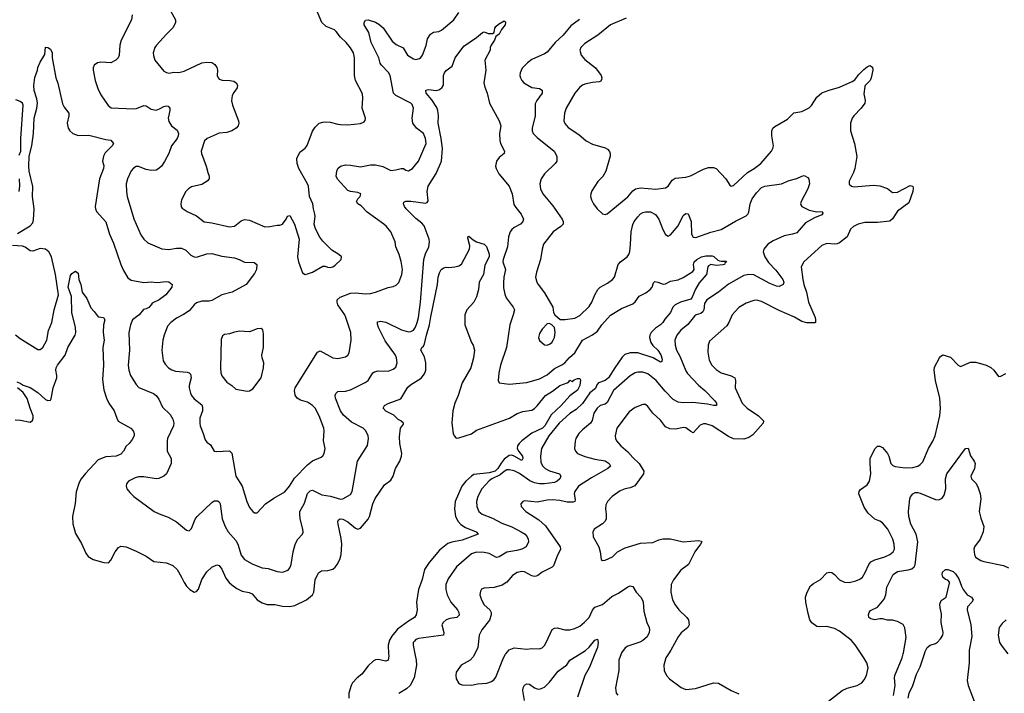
# Model space of a CAD drawing. Header units: inches. Extents: x 2134017 to 2292458, y 756222 to 916513.
# Tile 375 of 387: x 2270566 to 2278377, y 879688 to 885032. Entities that reach past the tile are written whole.
import ezdxf

# ---------------------------------------------------------------- set-up
doc = ezdxf.new("R2010")
doc.units = ezdxf.units.IN
doc.header["$MEASUREMENT"] = 0
doc.layers.add('C2877', color=7, linetype='Continuous')
doc.layers.add('C2878', color=7, linetype='Continuous')

msp = doc.modelspace()

# ---------------------------------------------------------------- linework, layer by layer
at = {"layer": 'C2877', "color": 5}
for points, elevation in [([(2273493.3, 880000), (2273494.2, 879985.8), (2273489, 879951), (2273470, 879942.7), (2273410, 879955.6), (2273390, 879953.5), (2273370, 879943.9), (2273330, 879906.4), (2273280.7, 879839.3), (2273243.1, 879810), (2273207.2, 879770), (2273195.8, 879750), (2273177.1, 879690), (2273178, 879650)], 220), ([(2273702.1, 880000), (2273711.3, 879951.3), (2273714.9, 879910), (2273696.2, 879810), (2273664.4, 879750), (2273636.1, 879723.9), (2273573.9, 879686.1)], 240), ([(2274175.7, 880000), (2274164.2, 879975.8), (2274139.1, 879950), (2274067.3, 879910), (2274030, 879855.3), (2274024.9, 879830), (2274030, 879802), (2274046.8, 879770), (2274060.4, 879760.4), (2274075.5, 879755.5), (2274150, 879752.7), (2274197.7, 879762.3), (2274271.3, 879768.7), (2274310, 879780.5), (2274330, 879797.3), (2274343.3, 879816.7), (2274403.9, 879970), (2274421.1, 879999), (2274422, 880000)], 260), ([(2274571.3, 879630), (2274558.4, 879710), (2274560.4, 879730), (2274570, 879752.7), (2274590, 879763.7), (2274610, 879760.3), (2274650, 879731.7), (2274670, 879723.1), (2274690, 879721.1), (2274730, 879737.6), (2274770, 879775.8), (2274837.6, 879862.4), (2274906, 879914), (2274931.6, 879950), (2275011.5, 880000)], 240), ([(2275128.9, 880000), (2275086, 879894), (2275048.5, 879830), (2274990, 879658)], 240), ([(2275337.8, 880000), (2275320.3, 879950), (2275318.9, 879870), (2275292.7, 879730), (2275299.1, 879690), (2275312.3, 879672.3)], 260), ([(2275712.4, 880000), (2275692.7, 879970), (2275674.9, 879910), (2275679.3, 879870), (2275696.3, 879830), (2275722, 879802), (2275814.7, 879734.7), (2275850, 879718), (2275926, 879726), (2276070, 879770.2), (2276109, 879769), (2276210, 879710.2), (2276270, 879683.8)], 280), ([(2276944.5, 879595.5), (2277090, 879710.3), (2277130, 879727.6), (2277210, 879748.8), (2277246.6, 879770), (2277266.2, 879793.8), (2277284.7, 879830), (2277298, 879890), (2277285.6, 879930), (2277262.4, 879970), (2277242.4, 880000)], 280), ([(2277498.5, 879670), (2277510.5, 879749.5), (2277505.3, 879810), (2277508.9, 879830), (2277567.1, 879970), (2277575, 880000)], 260), ([(2277614.7, 879650), (2277621.4, 879690), (2277651.4, 879750), (2277681.6, 879838.4), (2277710, 879898), (2277743.3, 880000)], 240), ([(2278097.5, 880000), (2278099.1, 879930), (2278083.5, 879790), (2278091.1, 879750), (2278159.6, 879570), (2278163.8, 879543.8), (2278161.6, 879450), (2278170, 879408.2), (2278190, 879375.8), (2278210, 879360.3), (2278230, 879357.7), (2278250, 879361.3), (2278310, 879384.9), (2278330, 879384), (2278337.6, 879370), (2278343.1, 879330), (2278343, 879250), (2278370, 879194.8), (2278390, 879178)], 240)]:
    msp.add_lwpolyline(points, dxfattribs=dict(at, elevation=elevation))
at = {"layer": 'C2878', "color": 5}
for points, elevation in [([(2271459, 885070), (2271454.6, 885030), (2271371, 884869), (2271360.2, 884830), (2271355.5, 884750), (2271347.6, 884730), (2271330, 884709.8), (2271290, 884688.7), (2271210, 884694.5), (2271184, 884690), (2271157.6, 884670), (2271148.8, 884650), (2271148.5, 884630), (2271166, 884550), (2271186.6, 884486.6), (2271210, 884434.8), (2271268.4, 884350), (2271293, 884333), (2271470, 884323.6), (2271493.4, 884326.6), (2271550, 884351.6), (2271570, 884348.8), (2271610, 884321.3), (2271650, 884314.7), (2271676.6, 884323.4), (2271710, 884343.6), (2271730, 884348.7), (2271745.1, 884345.1), (2271757.6, 884330), (2271757.6, 884310), (2271744.9, 884250), (2271750, 884224.7), (2271770.8, 884190), (2271814.6, 884154.6), (2271826.7, 884130), (2271824.2, 884110), (2271814.6, 884090), (2271770.2, 884030), (2271749.2, 883970.8), (2271714.3, 883905.7), (2271692, 883870), (2271670.4, 883850), (2271650, 883839.2), (2271610, 883835.8), (2271570, 883843.1), (2271510, 883866.6), (2271490, 883866.3), (2271470, 883855.1), (2271450, 883831.8), (2271421.7, 883770), (2271411.8, 883730), (2271413.4, 883670), (2271420.3, 883630), (2271471.5, 883451.5), (2271526.2, 883326.2), (2271550.4, 883290), (2271582.6, 883262.6), (2271693.6, 883213.6), (2271750, 883207.9), (2271810, 883219), (2271850, 883220.2), (2271884.1, 883204.1), (2271924.2, 883164.2), (2271950, 883151.6), (2271970, 883148.1), (2272050, 883175.2), (2272090, 883177.8), (2272170, 883155.9), (2272270, 883141.3), (2272308.6, 883128.6), (2272350, 883107.7), (2272425.2, 883105.2), (2272446.8, 883090), (2272446, 883050), (2272430, 883017.2), (2272363, 882930), (2272250.9, 882869.1), (2272171.1, 882848.9), (2272090, 882805.1), (2272070, 882799.6), (2272010, 882797.7), (2271970, 882785.6), (2271950, 882769.5), (2271910, 882722.9), (2271866.9, 882693.1), (2271810, 882665.1), (2271766, 882630), (2271740.2, 882599.8), (2271711.8, 882530), (2271701.1, 882490), (2271693.1, 882410), (2271704.7, 882324.7), (2271719.9, 882299.9), (2271748.2, 882270), (2271773.8, 882253.8), (2271802.9, 882242.9), (2271895.8, 882235.8), (2271911.2, 882231.2), (2271920.5, 882220.5), (2271927.9, 882190), (2271911.3, 882130), (2271910.2, 882110), (2271920.2, 882070), (2271929.1, 882050), (2271950, 882024.6), (2272010, 881976.3), (2272016.9, 881956.9), (2272016.5, 881930), (2271996.4, 881870), (2271995.3, 881830), (2271997, 881810), (2272022, 881750), (2272037.4, 881697.4), (2272050, 881679.1), (2272079.2, 881659.2), (2272110, 881608.5), (2272130, 881604.9), (2272230, 881610.3), (2272250, 881594), (2272280.3, 881410), (2272330.2, 881330.2), (2272368.7, 881210), (2272390, 881162.8), (2272416, 881130), (2272430, 881120.7), (2272450, 881120.7), (2272517.2, 881190), (2272583.7, 881236.3), (2272670, 881286.7), (2272707.1, 881330), (2272745.3, 881394.7), (2272850, 881501.1), (2272890, 881532.4), (2272958.2, 881561.8), (2272970, 881570.7), (2272980.5, 881590), (2272989.6, 881630), (2272976.3, 881690), (2272981, 881770), (2272978, 881790), (2272943, 881890), (2272910, 881949.4), (2272890, 881971.6), (2272850, 881997.6), (2272793.3, 882013.3), (2272768.2, 882028.2), (2272752.8, 882052.8), (2272746.6, 882090), (2272751.3, 882110), (2272930, 882394), (2272950, 882404), (2273050, 882350.4), (2273090, 882344.6), (2273150, 882357.6), (2273169.4, 882370), (2273180.7, 882390), (2273194.7, 882490), (2273192.4, 882550), (2273154.7, 882670), (2273146.2, 882690), (2273091, 882770), (2273085.3, 882790), (2273086, 882810), (2273109.5, 882830), (2273190, 882862.8), (2273230, 882864.4), (2273310, 882855.8), (2273350, 882859.6), (2273390, 882868.9), (2273490, 882906.5), (2273530, 882915.3), (2273553.5, 882926.5), (2273573.5, 882946.5), (2273597.2, 883010), (2273601.8, 883050), (2273593.4, 883113.4), (2273576.9, 883170), (2273549.8, 883230), (2273544.4, 883270), (2273509.7, 883350), (2273477.4, 883390), (2273455.1, 883410), (2273324, 883504), (2273274.3, 883554.3), (2273249.3, 883570), (2273237, 883590), (2273248.2, 883611.8), (2273266.6, 883630), (2273271.4, 883651.4), (2273250, 883661.6), (2273190, 883668.3), (2273170, 883677.4), (2273086.4, 883766.4), (2273076.9, 883790), (2273081, 883830), (2273089.7, 883850.2), (2273111.3, 883868.7), (2273150, 883880.5), (2273190, 883878.3), (2273270, 883863.6), (2273350, 883881.3), (2273390, 883880.4), (2273447.1, 883867.1), (2273510, 883835.5), (2273550, 883840.3), (2273592.4, 883852.4), (2273610, 883850.6), (2273630, 883838), (2273650, 883832.2), (2273681.6, 883850), (2273731.2, 883910), (2273791.3, 884050), (2273786.3, 884090), (2273770, 884128), (2273713.3, 884170), (2273685.1, 884210), (2273681, 884250), (2273690.9, 884330), (2273678.5, 884358.5), (2273669.3, 884370), (2273549.6, 884430), (2273531.2, 884450), (2273506.2, 884590), (2273492.7, 884612.7), (2273436.4, 884670), (2273427.2, 884687.2), (2273416.1, 884730), (2273355.3, 884850), (2273335.6, 884930), (2273300.3, 884990), (2273297.7, 885010), (2273310, 885028.4), (2273330, 885031.5), (2273390, 885011.6), (2273415.8, 884995.8), (2273450, 884966.4), (2273520.4, 884860.5), (2273554.1, 884834.1), (2273608.5, 884808.5), (2273642, 884750), (2273690, 884721.3), (2273710, 884715.2), (2273737.1, 884722.9), (2273748.6, 884731.4), (2273760.5, 884750), (2273792, 884828), (2273800.8, 884879.2), (2273824.1, 884915.9), (2273847.9, 884932.1), (2273890, 884938.5), (2273912.5, 884947.5), (2274010, 885030.3), (2274049.7, 885090)], 260), ([(2271762, 885102), (2271802, 885030), (2271802, 885010), (2271784, 884970), (2271730, 884918), (2271650.5, 884830), (2271639.3, 884810), (2271626.4, 884770), (2271626.9, 884746.9), (2271638, 884710), (2271710, 884623.8), (2271730, 884612.7), (2271750, 884608.4), (2271790, 884614.4), (2271830, 884612.7), (2271870, 884623.1), (2272010, 884689), (2272050, 884695.6), (2272091.6, 884691.6), (2272115.6, 884675.6), (2272130, 884651.3), (2272134.9, 884630), (2272133.4, 884590), (2272140.7, 884570), (2272150, 884560.7), (2272172.5, 884552.5), (2272234, 884550), (2272263.9, 884543.9), (2272284.9, 884530), (2272293.3, 884513.3), (2272291.3, 884490), (2272265.2, 884454.8), (2272252.9, 884430), (2272247.6, 884387.6), (2272254.1, 884354.1), (2272303, 884230), (2272305.5, 884210), (2272299.1, 884190), (2272284, 884170), (2272250, 884149.5), (2272210, 884137.4), (2272150, 884131.3), (2272054, 884090), (2272033, 884070), (2272006.4, 883990), (2272008.4, 883970), (2272047, 883870), (2272058.7, 883818.7), (2272070.4, 883790), (2272070.4, 883770), (2272053.4, 883750), (2272010, 883725.1), (2271930, 883705.1), (2271904.9, 883690), (2271885.5, 883670), (2271850, 883602), (2271844.9, 883570), (2271848.1, 883548.1), (2271856.3, 883536.3), (2271896, 883510), (2271970, 883475.8), (2272030, 883428.7), (2272090, 883420.3), (2272230, 883387.4), (2272270, 883394.4), (2272323.7, 883436.3), (2272350, 883446.7), (2272390, 883442.4), (2272510, 883388.5), (2272549.7, 883390.3), (2272610, 883402), (2272630, 883400.7), (2272650, 883410.8), (2272679.3, 883450), (2272690, 883472), (2272710, 883478), (2272745.5, 883410), (2272783, 883290), (2272770.6, 883150), (2272777.3, 883110), (2272810, 883024.7), (2272830, 883011), (2272850, 883014.8), (2272890, 883027.7), (2272970, 883076), (2272990, 883076), (2273008.1, 883068.1), (2273030, 883066), (2273050, 883070.6), (2273070, 883085.5), (2273115.3, 883130), (2273118, 883150), (2273098, 883170), (2273043.1, 883203.1), (2272970, 883275.1), (2272947.2, 883307.2), (2272913.7, 883373.7), (2272903.6, 883410), (2272909.6, 883470), (2272907.3, 883490), (2272896.2, 883530), (2272891.6, 883570), (2272865.6, 883630), (2272856.3, 883710), (2272849.6, 883730), (2272780.5, 883850), (2272766.6, 883890), (2272764.7, 883930), (2272790, 883980.7), (2272830, 884013.4), (2272846.7, 884033.3), (2272890, 884147.3), (2272910, 884178), (2272942.7, 884210), (2272970, 884219.5), (2272990, 884221.1), (2273030, 884218.9), (2273090, 884202.3), (2273110, 884200.9), (2273170, 884198.7), (2273270, 884208.2), (2273298, 884222), (2273306.8, 884233.2), (2273309.5, 884250), (2273282, 884330), (2273289.7, 884410), (2273284.6, 884444.6), (2273230, 884549.2), (2273221.6, 884590), (2273222.2, 884730), (2273214.7, 884770), (2273190, 884807.8), (2273155.1, 884850), (2273110, 884893.6), (2273078, 884938), (2273062.9, 884950), (2272998.4, 884978.4), (2272963.7, 885010), (2272921.4, 885110)], 280), ([(2270550, 883335.5), (2270650, 883397.3), (2270670, 883421.3), (2270676.4, 883443.6), (2270681.9, 883530), (2270668.6, 883628.6), (2270670, 883709.2), (2270642.1, 883830), (2270638.1, 883870), (2270641, 883950), (2270661.9, 884030), (2270674.9, 884130), (2270682.2, 884250), (2270702.8, 884330), (2270707.1, 884370), (2270702.7, 884402.7), (2270681.4, 884470), (2270677.7, 884510), (2270685.9, 884574.1), (2270707.6, 884630), (2270710, 884651.3), (2270730, 884696), (2270764.7, 884755.3), (2270770, 884814), (2270790, 884811.3), (2270810, 884798), (2270822.8, 884770), (2270823, 884730), (2270854.4, 884570), (2270868.6, 884528.6), (2270905.5, 884365.5), (2270918.3, 884338.3), (2270956.3, 884290), (2270956.3, 884270), (2270943, 884210), (2270950, 884171.3), (2270963, 884150), (2270988.8, 884128.8), (2271030, 884112.4), (2271116.2, 884116.2), (2271250, 884082), (2271290, 884076), (2271310.8, 884050), (2271298.8, 884030), (2271244.9, 883975.1), (2271230.5, 883950), (2271224, 883910), (2271233.4, 883873.4), (2271230.5, 883850.5), (2271200.2, 883770), (2271164.2, 883550), (2271166.9, 883530), (2271176, 883510), (2271249.3, 883429.3), (2271278.5, 883330), (2271310, 883259.1), (2271367.6, 883090), (2271390, 883042), (2271425.1, 882985.1), (2271450, 882965.5), (2271550, 882947.3), (2271610, 882951.5), (2271653.2, 882946.8), (2271730, 882955.5), (2271750, 882952.7), (2271774.8, 882930), (2271774, 882910), (2271726, 882850), (2271672.7, 882810), (2271616.3, 882783.7), (2271610.5, 882770), (2271590, 882748), (2271570, 882737), (2271547.9, 882732.1), (2271514.9, 882690), (2271461.1, 882650), (2271444.7, 882610), (2271431.3, 882550), (2271438.2, 882410), (2271427.1, 882290), (2271432.4, 882250), (2271445.8, 882210), (2271490, 882137.6), (2271512.5, 882112.5), (2271626.6, 882066.6), (2271650, 882050.4), (2271670, 882020.7), (2271698.2, 881958.2), (2271758.9, 881898.9), (2271781.4, 881861.4), (2271789.1, 881830), (2271786.9, 881810), (2271739.6, 881710), (2271736, 881690), (2271736.9, 881610), (2271767.4, 881550), (2271767.4, 881510), (2271730.3, 881430), (2271710.1, 881409.8), (2271670, 881392.5), (2271650, 881389.8), (2271550, 881404.2), (2271510, 881404), (2271482, 881398), (2271430.8, 881370), (2271413, 881350), (2271410.5, 881330), (2271417.1, 881310), (2271439.5, 881279.5), (2271470.6, 881250), (2271634, 881130), (2271671.7, 881111.7), (2271745.5, 881085.5), (2271810, 881047), (2271890, 880982.4), (2271910, 880976.3), (2271930, 880994.8), (2271959.3, 881070), (2271973.5, 881090), (2272090, 881200.4), (2272110, 881214.4), (2272135.8, 881215.8), (2272150, 881207.3), (2272157.4, 881190), (2272171.5, 881071.5), (2272195.2, 881010), (2272221.1, 880970), (2272281.1, 880901.1), (2272296, 880870), (2272324.5, 880784.4), (2272350, 880750.4), (2272410, 880714.6), (2272455.5, 880695.5), (2272490, 880683.6), (2272537.1, 880677.1), (2272610, 880653.4), (2272650, 880648.9), (2272695, 880664.9), (2272710, 880682), (2272719.7, 880710), (2272734.6, 880810), (2272751.6, 880868.4), (2272770.8, 880909.2), (2272809.5, 880950), (2272814, 880966), (2272812.8, 880990), (2272791.8, 881071.8), (2272787.6, 881112.4), (2272789.7, 881130), (2272825, 881195), (2272850, 881272), (2272870, 881294.6), (2272890, 881299), (2272962.8, 881262.8), (2273031.5, 881251.5), (2273110, 881228.4), (2273130, 881231.5), (2273190, 881266), (2273203.6, 881290), (2273246.3, 881530), (2273325.6, 881654.4), (2273332.6, 881710), (2273329.7, 881730), (2273312.8, 881770), (2273290.7, 881790.7), (2273197.9, 881837.9), (2273133.9, 881893.9), (2273112.5, 881930), (2273070.9, 882030), (2273068.7, 882050), (2273073.7, 882066.3), (2273090, 882081.3), (2273150, 882085.2), (2273190, 882094.8), (2273307.4, 882152.6), (2273331.2, 882170), (2273368.2, 882230), (2273381.8, 882238.2), (2273410, 882245.8), (2273490, 882244), (2273530, 882259.5), (2273550, 882276.3), (2273561.7, 882310), (2273556.4, 882350), (2273548.7, 882370), (2273464.8, 882484.8), (2273412.8, 882590), (2273404.4, 882615.6), (2273405.9, 882634.1), (2273430, 882639.6), (2273470, 882631.6), (2273595.5, 882570), (2273650, 882556.5), (2273670, 882557.6), (2273691.1, 882568.9), (2273707.1, 882592.9), (2273720.6, 882630), (2273730.5, 882670), (2273745, 882790), (2273771.2, 883130), (2273785.3, 883174.7), (2273811.4, 883228.6), (2273816.8, 883270), (2273814.2, 883290), (2273775.5, 883395.5), (2273757.5, 883417.5), (2273710, 883454.8), (2273633, 883530), (2273618.9, 883550), (2273611.8, 883570), (2273614.8, 883585.2), (2273630, 883592.7), (2273670, 883591.3), (2273785.1, 883574.9), (2273798.6, 883581.4), (2273805.6, 883594.4), (2273799.1, 883670), (2273806.4, 883710), (2273869.4, 883810.6), (2273911.6, 883910), (2273919.2, 884010), (2273910.4, 884090), (2273886, 884210), (2273888, 884270), (2273884.1, 884310), (2273874.4, 884334.4), (2273836.1, 884396.1), (2273789.8, 884450), (2273787.8, 884472.2), (2273810, 884477.4), (2273870, 884470.2), (2273890, 884474.9), (2273914.5, 884490), (2273928.2, 884511.8), (2273929.6, 884590), (2273936.2, 884610), (2273950, 884627.7), (2273996.4, 884663.6), (2274021.7, 884730), (2274090, 884822.4), (2274189.4, 884890), (2274238, 884930), (2274250, 884934.8), (2274282, 884922), (2274317.6, 884922.4), (2274329, 884930), (2274335.9, 884964.1), (2274343, 884977), (2274364.2, 884995.8), (2274410, 885022.8), (2274418, 885018), (2274420.7, 885010), (2274416.4, 884990), (2274387.2, 884952.8), (2274370, 884916), (2274342.8, 884897.2), (2274332.4, 884870), (2274306, 884830), (2274298.4, 884810), (2274298, 884790), (2274255.5, 884710), (2274264.9, 884630), (2274248.4, 884530), (2274255.6, 884495.6), (2274274.4, 884450), (2274293, 884370), (2274370.6, 884230), (2274384, 884190), (2274373.4, 884130), (2274374.3, 884074.3), (2274380.3, 884050), (2274413.4, 883990), (2274410.6, 883970), (2274370, 883938.9), (2274349.5, 883910.5), (2274341.3, 883870), (2274345.5, 883850), (2274367.8, 883810), (2274450.2, 883710), (2274473.4, 883650), (2274486, 883566), (2274500.9, 883540.9), (2274544.2, 883490), (2274563.1, 883450), (2274558.4, 883430), (2274539.3, 883410), (2274490, 883384), (2274470, 883367.8), (2274456.9, 883350), (2274444.5, 883310), (2274437.3, 883230), (2274401.7, 883130), (2274399.7, 883110), (2274419.7, 883050), (2274407.8, 882990), (2274405, 882945), (2274404.8, 882904.8), (2274413.6, 882853.6), (2274426.3, 882826.3), (2274482, 882750), (2274490.3, 882730), (2274481.7, 882690), (2274454.9, 882610), (2274427.9, 882430), (2274379.6, 882290), (2274366.7, 882226.7), (2274362, 882170), (2274370, 882151.3), (2274450, 882139.5), (2274590, 882153.8), (2274690, 882181.8), (2274750, 882213.4), (2274810, 882265.8), (2274867.5, 882292.5), (2274891.1, 882308.9), (2274928.5, 882351.5), (2274970.8, 882390), (2275031.2, 882488.8), (2275110, 882531.9), (2275150, 882559.7), (2275184.1, 882610), (2275252, 882688), (2275339, 882741), (2275430, 882776.5), (2275450, 882793.1), (2275481.7, 882838.3), (2275534.1, 882865.9), (2275567.5, 882890), (2275584.7, 882910), (2275595.3, 882944.7), (2275605.2, 882954.8), (2275629.7, 882950.3), (2275670, 882932.9), (2275690, 882936.5), (2275730, 882957), (2275790, 882968.8), (2275830, 882986.2), (2275906.3, 883033.7), (2275916.4, 883050), (2275912, 883090), (2275916.4, 883110), (2275938.9, 883130), (2275976, 883150), (2276010, 883157.8), (2276058.7, 883158.7), (2276073.8, 883153.8), (2276105.1, 883125.1), (2276118.6, 883118.6), (2276130, 883114.9), (2276170, 883116.3), (2276174.4, 883110), (2276160.6, 883099.4), (2276156.4, 883090), (2276146.4, 883086.4), (2276090, 883081), (2276050, 883089.8), (2276030, 883078), (2276025.2, 883070), (2276015.6, 883010), (2275956, 882944), (2275926.6, 882893.4), (2275900.4, 882830), (2275890, 882815), (2275807.2, 882790), (2275767.1, 882770), (2275748, 882750), (2275730, 882709.6), (2275684.5, 882655.5), (2275668.7, 882630), (2275649.7, 882610.3), (2275610, 882583.9), (2275576, 882550), (2275566, 882530), (2275563.5, 882510), (2275572.6, 882470), (2275588.3, 882448.3), (2275628.5, 882410), (2275653.5, 882373.5), (2275662.5, 882337.5), (2275659.5, 882320.5), (2275650, 882315.1), (2275592, 882350), (2275470, 882388.2), (2275410, 882389.9), (2275365.6, 882374.4), (2275345.2, 882354.8), (2275286.1, 882270), (2275237.5, 882190), (2275210, 882169.6), (2275157.5, 882150), (2275145.7, 882134.3), (2275135.1, 882104.9), (2275088.4, 882071.6), (2275030, 881987.3), (2274981.4, 881938.6), (2274930, 881908.2), (2274846.8, 881830), (2274762.9, 881730), (2274705.4, 881630), (2274696.8, 881570), (2274700.5, 881520.5), (2274712.4, 881492.4), (2274734.6, 881470), (2274770, 881453.2), (2274849.2, 881429.2), (2274860.2, 881410), (2274850, 881388.1), (2274830, 881369.8), (2274810, 881360.9), (2274730, 881349.4), (2274689.6, 881350.4), (2274650, 881358.7), (2274614.4, 881374.4), (2274530, 881431.6), (2274490, 881451.9), (2274450, 881461.6), (2274430, 881459.5), (2274410, 881448.5), (2274378.8, 881421.2), (2274312.4, 881390), (2274290, 881373), (2274232.4, 881310), (2274200.2, 881250), (2274189.2, 881210), (2274192.6, 881170), (2274208.9, 881130), (2274234.9, 881110), (2274317.3, 881077.3), (2274390, 881037.6), (2274470, 881008.1), (2274545.7, 880970), (2274575.6, 880950), (2274592.8, 880930), (2274601.1, 880910), (2274603.1, 880890), (2274583, 880850), (2274549.3, 880830.7), (2274510, 880819.4), (2274430, 880806.5), (2274370, 880770.9), (2274350, 880766.2), (2274290, 880795.9), (2274250, 880804.6), (2274190, 880807.9), (2274150, 880794.8), (2274032, 880690), (2273964.6, 880595.4), (2273947.4, 880550), (2273946, 880530), (2273946, 880510), (2273956.1, 880470), (2273985.4, 880410), (2274038.2, 880350), (2274050.2, 880330), (2274053, 880307), (2274033.4, 880290), (2273979.8, 880280.2), (2273950.5, 880270), (2273924.6, 880250), (2273916.1, 880230), (2273930.2, 880170), (2273927.3, 880150), (2273730, 880123.5), (2273710, 880114.7), (2273697.5, 880102.5), (2273688.9, 880090), (2273688.9, 880070), (2273702.1, 880000)], 240), ([(2275007.4, 885032.6), (2274938.3, 884981.7), (2274877.7, 884910), (2274815, 884850), (2274750, 884774), (2274730, 884759.8), (2274630, 884716.8), (2274593.7, 884690), (2274551.7, 884648.3), (2274535.8, 884610), (2274534.4, 884590), (2274539.5, 884570), (2274548.4, 884550), (2274565.5, 884530), (2274630, 884494.3), (2274690, 884486), (2274711.8, 884471.8), (2274710.3, 884450), (2274668.6, 884391.4), (2274656.2, 884363.8), (2274655.7, 884270), (2274631.6, 884170), (2274631.7, 884150), (2274640.3, 884130), (2274670, 884097.4), (2274807, 883990), (2274827, 883950), (2274826.4, 883910), (2274814, 883890), (2274728.5, 883810), (2274702.4, 883770), (2274692.7, 883730), (2274698, 883690), (2274716.4, 883650), (2274795.6, 883555.6), (2274870.3, 883450), (2274878.3, 883430), (2274878, 883410), (2274858.4, 883390), (2274797.1, 883350), (2274722, 883250), (2274710.4, 883210.4), (2274697, 883130), (2274665.3, 883030), (2274658.7, 882990), (2274668.7, 882950), (2274679.5, 882930), (2274730, 882863.8), (2274796.3, 882750), (2274801, 882710), (2274810.7, 882690.7), (2274854.4, 882654.4), (2274893.5, 882653.5), (2274970, 882662.6), (2275010, 882684), (2275083.7, 882756.3), (2275105.1, 882790), (2275129.8, 882850.2), (2275152.6, 882890), (2275170.7, 882909.3), (2275230, 882940.9), (2275268.9, 882971.1), (2275283.5, 882990), (2275314.5, 883090), (2275332.3, 883110), (2275384.5, 883150), (2275399.7, 883170), (2275407.2, 883192.8), (2275412.9, 883247.1), (2275416.8, 883350), (2275430, 883407.7), (2275440.9, 883430), (2275470, 883468.8), (2275490, 883490.3), (2275510, 883501.7), (2275530, 883507.4), (2275570, 883507.2), (2275610, 883486.7), (2275636.9, 883450), (2275667.7, 883367.7), (2275688.5, 883328.5), (2275710, 883314.8), (2275730, 883325.5), (2275790, 883396.4), (2275830, 883477.3), (2275850, 883493.4), (2275870, 883490.7), (2275893.6, 883430), (2275895.6, 883330), (2275910, 883305.3), (2275930, 883303.1), (2276050, 883347.1), (2276132.2, 883367.8), (2276245.5, 883434.5), (2276330, 883476.9), (2276343.1, 883490), (2276350, 883504.9), (2276360.7, 883570), (2276377.4, 883610), (2276410, 883657), (2276450, 883699.3), (2276478, 883710), (2276610, 883730.4), (2276670, 883755.5), (2276730, 883770.6), (2276770, 883790.7), (2276790, 883794.8), (2276818.6, 883778.6), (2276826, 883766), (2276831, 883730), (2276818.9, 883690), (2276765.5, 883590), (2276759.5, 883570), (2276762, 883562), (2276770.4, 883550), (2276830, 883520.2), (2276890, 883508), (2276931.3, 883510), (2276936.7, 883496.7), (2276930, 883484.7), (2276870, 883459.7), (2276799.4, 883420.6), (2276730, 883340.9), (2276698, 883330), (2276630, 883316.8), (2276542.7, 883277.3), (2276501.7, 883250), (2276470.3, 883210), (2276465, 883190), (2276476.5, 883150), (2276505.6, 883105.6), (2276563.9, 883043.9), (2276621.3, 882970), (2276628.8, 882950), (2276621.6, 882930), (2276590, 882916.3), (2276570, 882917.4), (2276517.6, 882937.6), (2276390, 883006.5), (2276350, 883010.7), (2276310, 883001.2), (2276190, 882933.6), (2276109.5, 882870.5), (2276016.9, 882810), (2275999.2, 882780.8), (2275992.9, 882730), (2275986.2, 882713.8), (2275970, 882701.4), (2275933.4, 882690), (2275919.7, 882680.3), (2275866.7, 882613.3), (2275810, 882569.7), (2275779.6, 882530), (2275763.6, 882490), (2275766.2, 882450), (2275777.6, 882410), (2275803.6, 882363.6), (2275850, 882244.9), (2275863.8, 882223.8), (2275950, 882131.2), (2276001.1, 882090), (2276078, 882010), (2276093.4, 881990), (2276094.8, 881970), (2276070.2, 881969.8), (2276022.5, 881982.5), (2275906, 881994), (2275830, 881990.9), (2275790, 881997.6), (2275750, 882019.8), (2275685.8, 882085.8), (2275616.5, 882170), (2275550, 882222.2), (2275510, 882235), (2275470, 882235.8), (2275450, 882230.8), (2275410, 882207.4), (2275275.8, 882090), (2275225.8, 881994.2), (2275210, 881982), (2275170, 881969.8), (2275146.2, 881950), (2275122, 881910), (2275107.2, 881852.8), (2275094.9, 881830), (2275030, 881778.3), (2275002, 881750), (2274978.4, 881710), (2274971.8, 881688.2), (2274968.5, 881630), (2274974.9, 881610), (2274990.4, 881590), (2275050, 881565.4), (2275130, 881545.7), (2275210, 881532.7), (2275242.6, 881510), (2275252.4, 881490), (2275232.4, 881470), (2275102.6, 881397.4), (2274999.6, 881330), (2274969.2, 881290), (2274966, 881270), (2274973.4, 881226.6), (2274970.1, 881209.9), (2274956.2, 881203.8), (2274910, 881203.7), (2274850, 881217.8), (2274790, 881221.8), (2274750, 881218.8), (2274670, 881203.5), (2274570, 881214.5), (2274558, 881210), (2274541, 881190), (2274544, 881170), (2274582, 881130), (2274683.9, 881063.9), (2274736.9, 881016.9), (2274854.9, 880850), (2274856.5, 880830), (2274827.2, 880770), (2274801, 880699), (2274790, 880687.6), (2274710.4, 880650), (2274677.4, 880622.6), (2274663.6, 880616.4), (2274650, 880614.5), (2274630, 880619.2), (2274570, 880651), (2274550, 880653.5), (2274513.6, 880646.4), (2274476.9, 880623.1), (2274430, 880569.7), (2274394.7, 880545.3), (2274330, 880526), (2274250, 880522), (2274230, 880513.2), (2274221.3, 880498.7), (2274216.4, 880470), (2274228.8, 880430), (2274252.2, 880390), (2274296.9, 880350), (2274306, 880330), (2274307.3, 880310), (2274292, 880268), (2274232.8, 880190), (2274210.3, 880150), (2274199.5, 880050), (2274175.7, 880000)], 260), ([(2275376.9, 885043.1), (2275254, 884990), (2275153, 884910), (2275050, 884843.6), (2275016.4, 884810), (2275010.4, 884790), (2275019.5, 884750), (2275050, 884715.6), (2275134.3, 884650), (2275178.7, 884590), (2275184.9, 884570), (2275182.8, 884557.2), (2275175.3, 884544.8), (2275162.3, 884537.7), (2275110, 884532.8), (2275050, 884519.7), (2275030, 884511.3), (2275010, 884495.6), (2274970, 884449.4), (2274901.7, 884330), (2274889.1, 884290), (2274884, 884230), (2274890, 884207.7), (2274915.9, 884175.9), (2275001.5, 884121.5), (2275059.5, 884070), (2275110, 884043.6), (2275210, 884016.1), (2275230, 884003.7), (2275244.8, 883984.8), (2275250.3, 883970), (2275250.2, 883949.8), (2275216.4, 883830), (2275191.5, 883788.5), (2275152.3, 883747.7), (2275104.7, 883675.3), (2275096.3, 883650), (2275095.5, 883630), (2275102.3, 883602.3), (2275118, 883570), (2275147.7, 883530), (2275190, 883490.7), (2275210, 883487.3), (2275227.2, 883492.8), (2275390, 883627), (2275430, 883675.3), (2275450.8, 883689.2), (2275490, 883696.9), (2275613.2, 883686.8), (2275690, 883698.7), (2275710, 883712.2), (2275742.6, 883757.4), (2275765.7, 883774.3), (2275850, 883782.9), (2275888.2, 883791.8), (2275990, 883844.9), (2276030, 883858.2), (2276070, 883858.5), (2276090.4, 883850), (2276168.2, 883770), (2276199.9, 883719.9), (2276210, 883710.7), (2276230, 883715.5), (2276340.8, 883819.2), (2276393.7, 883850), (2276444.4, 883890), (2276529.7, 883990), (2276542, 884010), (2276545.7, 884030), (2276533.3, 884110), (2276532.6, 884150), (2276541.3, 884170), (2276555.4, 884184.6), (2276657.2, 884242.8), (2276706.2, 884293.8), (2276770, 884304.2), (2276828.5, 884331.5), (2276847.9, 884352.1), (2276890, 884417), (2276930, 884451.6), (2276986.5, 884473.5), (2277070, 884497.4), (2277170, 884540.8), (2277190, 884555.2), (2277223, 884597), (2277263.1, 884636.9), (2277290, 884659), (2277310, 884668.9), (2277330, 884655.5), (2277332.9, 884630), (2277320.9, 884570), (2277312, 884548), (2277273.1, 884510), (2277270, 884501.2), (2277263.2, 884443.2), (2277273, 884390), (2277270.4, 884370), (2277240.3, 884330), (2277182.6, 884270), (2277168.9, 884250), (2277156, 884210), (2277156.9, 884150), (2277189.3, 884049.3), (2277207.2, 883947.2), (2277191.2, 883850), (2277181, 883819), (2277146, 883750), (2277146.6, 883726.6), (2277164.7, 883710), (2277187, 883707), (2277337.7, 883717.7), (2277390, 883712.9), (2277450, 883692.7), (2277490, 883660.5), (2277530, 883664.4), (2277630, 883715.5), (2277650, 883711), (2277654.2, 883694.2), (2277650.3, 883670), (2277620.5, 883579.5), (2277530, 883513), (2277490, 883452.6), (2277470, 883434.5), (2277370, 883421.6), (2277270, 883423.4), (2277218.4, 883410), (2277181.3, 883390), (2277156.5, 883370), (2277130.2, 883309.8), (2277070, 883261.3), (2277050, 883252.6), (2277030, 883251), (2276970, 883255.1), (2276930, 883240.4), (2276787, 883110), (2276766, 883070), (2276778.4, 882970), (2276786.7, 882930), (2276808.5, 882870), (2276824.1, 882790), (2276875.6, 882670), (2276880.4, 882650), (2276878.8, 882630), (2276874.2, 882625.8), (2276810, 882627.6), (2276770, 882636.4), (2276712.1, 882672.1), (2276590, 882723.9), (2276450, 882796.8), (2276410, 882807.6), (2276390, 882805.3), (2276330, 882782.7), (2276270, 882749.7), (2276217.4, 882690), (2276191.2, 882628.8), (2276175.8, 882604.2), (2276039.2, 882480.8), (2276026.7, 882450), (2276025.8, 882394.1), (2276037, 882330), (2276057, 882290), (2276090, 882255.3), (2276130, 882230.3), (2276210, 882207.3), (2276240.3, 882190), (2276244.7, 882170), (2276242.4, 882110), (2276296.9, 881990), (2276337.3, 881950), (2276427.2, 881890), (2276466.7, 881850), (2276464.9, 881830), (2276382.6, 881737.4), (2276350, 881717.3), (2276310, 881705), (2276230, 881706.2), (2276190, 881724.2), (2276058.7, 881810), (2276010, 881826.2), (2275990, 881826), (2275963.9, 881816.1), (2275910, 881754.7), (2275890, 881764), (2275850, 881794.2), (2275830, 881795.6), (2275770, 881782), (2275724.7, 881784.7), (2275690, 881803), (2275650, 881855.4), (2275589, 881909), (2275550, 881962.4), (2275530, 881978), (2275510, 881979.7), (2275450, 881955.8), (2275400.3, 881919.7), (2275304.4, 881790), (2275290.3, 881730), (2275291.7, 881710), (2275301.7, 881690), (2275334, 881650), (2275390, 881602.9), (2275430, 881558), (2275481.6, 881510), (2275517.8, 881450), (2275514.3, 881430), (2275502.4, 881410), (2275445.7, 881334.3), (2275410, 881316.8), (2275370, 881309.8), (2275330, 881294.7), (2275266, 881250), (2275228.2, 881210), (2275217.3, 881182.7), (2275212.2, 881150), (2275218.7, 881110), (2275218.4, 881070), (2275208.8, 881051.2), (2275188.9, 881031.1), (2275124, 880990), (2275113, 880967), (2275116.4, 880930), (2275159.5, 880850), (2275170.6, 880810), (2275178, 880750), (2275190, 880741), (2275210, 880744), (2275269, 880770), (2275309.8, 880810.2), (2275370, 880841.6), (2275490, 880877.6), (2275590, 880883.1), (2275636, 880904), (2275667.4, 880912.6), (2275730, 880912.2), (2275830, 880890.2), (2275950, 880899.5), (2275974, 880894), (2275976.3, 880890), (2275968, 880870), (2275923.1, 880810), (2275870.6, 880710), (2275810, 880664.5), (2275752.4, 880587.6), (2275733.7, 880550), (2275730.3, 880490), (2275746, 880430), (2275766.5, 880390), (2275795.6, 880350), (2275858, 880290), (2275870.8, 880270), (2275876, 880230), (2275867.3, 880210), (2275813.4, 880166.6), (2275790, 880137), (2275731.3, 880028.7), (2275712.4, 880000)], 280), ([(2270563.5, 883956.5), (2270575.7, 883990), (2270576.7, 884090), (2270593.8, 884353.8), (2270589.8, 884369.8), (2270570, 884383.5), (2270534.7, 884394.7)], 260), ([(2270562.2, 883670), (2270567.5, 883712.5), (2270564.4, 883770)], 260), ([(2270542.5, 882157.5), (2270570, 882148.4), (2270593, 882133), (2270650, 882112.6), (2270710, 882073.2), (2270770, 882018), (2270790, 882010.2), (2270810, 882013.8), (2270816.7, 882023.3), (2270832, 882110), (2270862.2, 882190), (2270862.1, 882210), (2270852.5, 882250), (2270856.4, 882270), (2270865.8, 882290), (2270926.2, 882370), (2270949.5, 882430.5), (2271006, 882530), (2271012.1, 882550), (2271009, 882589), (2270979.4, 882710), (2270976.9, 882836.9), (2270949.9, 882910.1), (2270970, 883002), (2270981.2, 883018.8), (2271010, 883038), (2271030, 883022), (2271035.5, 882970), (2271052.2, 882930), (2271063, 882870), (2271099.9, 882819.9), (2271130, 882746.8), (2271158, 882718), (2271190, 882674), (2271230, 882670.4), (2271242.4, 882650), (2271231.7, 882610), (2271227.9, 882550), (2271236.9, 882490), (2271225.3, 882430), (2271231.7, 882291.7), (2271222.5, 882177.5), (2271234.5, 882094.5), (2271255.6, 882030), (2271274.6, 881990), (2271316, 881930), (2271335.8, 881870), (2271347.8, 881847.7), (2271448.2, 881790), (2271466.4, 881770), (2271474.4, 881750), (2271473.7, 881730), (2271459.4, 881700.6), (2271435.5, 881670), (2271410, 881649.3), (2271390, 881609.2), (2271370, 881583.7), (2271332, 881570), (2271250, 881562.7), (2271190, 881541.1), (2271088, 881432), (2271053.4, 881390), (2271038.6, 881361.4), (2271014, 881286), (2271007.1, 881192.9), (2270986.7, 881090), (2270986.8, 881033.2), (2271010, 880956.3), (2271057.5, 880877.5), (2271090, 880799.5), (2271110, 880774), (2271149, 880749), (2271235.1, 880724.9), (2271270, 880724), (2271290, 880742.8), (2271323.6, 880810), (2271350, 880844.4), (2271370, 880854), (2271410, 880848.8), (2271490, 880816), (2271570, 880776.4), (2271630, 880733), (2271730, 880722), (2271781.2, 880701.2), (2271814.4, 880670), (2271850.4, 880610), (2271870, 880566.8), (2271890, 880538.8), (2271916, 880510), (2271950, 880490.8), (2271970, 880496), (2271985.1, 880514.9), (2272011.3, 880590), (2272050, 880652.7), (2272090, 880688.2), (2272130, 880707.7), (2272150, 880702), (2272170, 880673.4), (2272202.1, 880602.1), (2272228, 880568), (2272249, 880549), (2272290, 880518.9), (2272330, 880496.9), (2272387.5, 880487.5), (2272410, 880476.9), (2272450.2, 880430.2), (2272490, 880405.7), (2272530, 880393.1), (2272590, 880392.3), (2272650, 880379.1), (2272710, 880377.2), (2272750, 880385), (2272842.6, 880430), (2272889.8, 880470), (2272899.3, 880490), (2272911.6, 880588.4), (2272937.1, 880642.9), (2272959.6, 880660.4), (2273010, 880660.9), (2273050, 880672.9), (2273070, 880688.9), (2273085.8, 880710), (2273106.2, 880750), (2273116.7, 880790), (2273121.7, 880870), (2273117.2, 880917.2), (2273093.3, 881030), (2273091, 881050), (2273096.2, 881063.8), (2273108.1, 881071.9), (2273130, 881070.2), (2273170, 881048.4), (2273230, 880997.2), (2273250, 880989.2), (2273270, 880997.3), (2273330, 881069.3), (2273340.8, 881090), (2273367.4, 881190), (2273386.7, 881233.3), (2273459, 881341), (2273510, 881379.5), (2273528.7, 881410), (2273547.6, 881472.4), (2273581.7, 881530), (2273596.4, 881570), (2273597.7, 881590), (2273581.6, 881670), (2273578.7, 881721.3), (2273587.8, 881792.2), (2273610, 881822), (2273611, 881830), (2273589, 881850), (2273570, 881859.5), (2273533.6, 881893.6), (2273470, 881924.8), (2273449.8, 881950.2), (2273459.7, 881970), (2273490, 881987.3), (2273590, 882024), (2273644.6, 882115.4), (2273665.9, 882134.1), (2273750, 882187.5), (2273778.3, 882221.7), (2273788.7, 882251.3), (2273788.6, 882310), (2273777.5, 882357.5), (2273749.6, 882410), (2273756.9, 882430), (2273770, 882442), (2273778.5, 882461.5), (2273792.9, 882530), (2273817.5, 882610), (2273826.6, 882673.4), (2273880.8, 882930), (2273886, 882990), (2273895.6, 883024.4), (2273910, 883050.6), (2273930, 883063), (2273950, 883068), (2273970, 883065.5), (2274018, 883070), (2274050, 883078), (2274070, 883093.4), (2274135.8, 883210), (2274136.6, 883236.6), (2274121.6, 883298.4), (2274121.2, 883310), (2274130, 883314.9), (2274164.8, 883284.8), (2274190, 883270.4), (2274250, 883251.3), (2274270, 883232), (2274290, 883172), (2274290.2, 883150), (2274256.2, 883083.8), (2274245.7, 883010), (2274212.1, 882950), (2274205.2, 882890), (2274190, 882833.6), (2274168.2, 882790), (2274114, 882730), (2274098, 882690), (2274097.1, 882610), (2274150, 882471.3), (2274164.9, 882450), (2274174, 882410), (2274165.3, 882350), (2274146, 882270), (2274077.1, 882150), (2274044.8, 882050), (2274019.4, 881990), (2274002.3, 881930), (2273995.2, 881830), (2274004.9, 881750), (2274012.7, 881730), (2274030, 881712.7), (2274050, 881713.7), (2274150, 881747.1), (2274190, 881776.5), (2274450.7, 881869.3), (2274511.9, 881908.1), (2274557.8, 881922.2), (2274630, 881934.3), (2274650, 881947.6), (2274670, 881968.9), (2274736.9, 882050), (2274794, 882086), (2274850, 882130.9), (2274909.8, 882150.2), (2274922.5, 882157.5), (2274930, 882170.8), (2274950, 882162), (2274965.6, 882174.4), (2274990, 882184), (2275010, 882184.7), (2275015.5, 882175.5), (2275010.9, 882130), (2274990, 882091.6), (2274931, 882049), (2274862.8, 881970), (2274781.8, 881898.2), (2274732.4, 881810), (2274714, 881790), (2274629.7, 881750.3), (2274549.8, 881690.2), (2274529.4, 881670), (2274515.4, 881650), (2274512.9, 881630), (2274525.2, 881605.2), (2274555, 881570), (2274557.2, 881550), (2274550, 881535.6), (2274490, 881569.9), (2274470, 881575.9), (2274450, 881574.2), (2274410, 881546.3), (2274385.5, 881514.5), (2274359.8, 881470), (2274338.5, 881450), (2274290, 881435.6), (2274170, 881423.4), (2274150, 881411), (2274106.3, 881370), (2274074.1, 881330), (2274020.6, 881210), (2274015.5, 881150), (2274024.7, 881090), (2274044.7, 881050), (2274066.7, 881026.7), (2274103.3, 881003.3), (2274188, 880970), (2274202, 880950), (2274076.2, 880903.8), (2273993.2, 880886.8), (2273964, 880876), (2273897.3, 880822.7), (2273813.3, 880726.7), (2273776.5, 880670), (2273759, 880590), (2273728.7, 880510), (2273713, 880410), (2273720.4, 880350), (2273710.4, 880310), (2273699.3, 880290), (2273650, 880259.8), (2273564, 880196), (2273517.7, 880142.3), (2273499.8, 880110), (2273488.8, 880070), (2273493.3, 880000)], 220), ([(2270532.7, 882532.7), (2270570, 882503.7), (2270710, 882415.5), (2270730, 882416.3), (2270749.6, 882430.4), (2270781.6, 882490), (2270794.9, 882565.1), (2270822.6, 882630), (2270838.8, 882730), (2270873.1, 882850), (2270850.7, 883010), (2270818.4, 883150), (2270796.5, 883190), (2270770, 883211.8), (2270730, 883215.6), (2270670, 883195.1), (2270650, 883197.3), (2270610, 883226), (2270590, 883234.2), (2270510, 883239.8)], 240), ([(2277242.4, 880000), (2277193.5, 880073.5), (2277161.6, 880110), (2277070, 880181.3), (2277030, 880202.3), (2276970, 880218), (2276910, 880214.8), (2276890, 880218), (2276850, 880245.6), (2276835.4, 880270), (2276821.1, 880321.1), (2276802.4, 880410), (2276799.8, 880450), (2276813.5, 880490), (2276840.7, 880539.3), (2276862, 880558), (2276918, 880590), (2276970, 880642.6), (2276990, 880649), (2277010, 880644.9), (2277030.2, 880630.2), (2277070, 880588.2), (2277110, 880568.5), (2277147.2, 880567.2), (2277200.1, 880579.9), (2277230, 880592.4), (2277251.6, 880610), (2277273.9, 880646.1), (2277301.7, 880710), (2277317.6, 880730), (2277350, 880746.7), (2277430, 880770.4), (2277470, 880788.9), (2277495.6, 880810), (2277506, 880830), (2277504.4, 880870), (2277492.1, 880910), (2277453.5, 880990), (2277410, 881039.6), (2277390, 881053.3), (2277349.8, 881069.8), (2277295.7, 881115.7), (2277265.2, 881165.2), (2277224, 881270), (2277226, 881290), (2277235.6, 881304.4), (2277290, 881342), (2277308.7, 881371.3), (2277318.8, 881430), (2277312, 881510), (2277313.7, 881550), (2277350, 881626), (2277370, 881647.3), (2277390, 881647.7), (2277410, 881637.1), (2277450.3, 881590), (2277460.3, 881570), (2277476.3, 881510), (2277493.7, 881493.7), (2277510, 881487.2), (2277590, 881476.9), (2277650, 881480.3), (2277690, 881490.6), (2277710, 881502), (2277730, 881524), (2277774.7, 881630), (2277810, 881687.3), (2277828, 881730), (2277866.3, 881890), (2277871.5, 881948.5), (2277864.7, 882030), (2277830, 882168.7), (2277820.7, 882250), (2277824.2, 882275.8), (2277862.7, 882350), (2277870, 882361), (2277890, 882374), (2277950, 882354.4), (2278010, 882290.4), (2278030, 882281.3), (2278110, 882314.7), (2278150, 882314.6), (2278232, 882290), (2278270, 882273.4), (2278294.8, 882250), (2278330, 882202), (2278350, 882204.7), (2278390, 882226)], 280), ([(2270530, 881856.4), (2270573.5, 881853.5), (2270650, 881839.3), (2270667.9, 881852.1), (2270674.3, 881870), (2270674.5, 881890), (2270649.2, 881949.2), (2270625.5, 882025.5), (2270594.6, 882074.6), (2270548.9, 882110)], 220), ([(2277575, 880000), (2277577.7, 880010), (2277598, 880130), (2277588.4, 880208.4), (2277574.4, 880234.4), (2277530, 880258), (2277490, 880268.2), (2277450, 880268.3), (2277410, 880279.8), (2277390, 880279.8), (2277349.7, 880269.8), (2277319.3, 880279.3), (2277302.7, 880290), (2277298.4, 880310), (2277305.1, 880330), (2277316.6, 880343.4), (2277369.8, 880370.2), (2277425, 880435), (2277437.4, 880470), (2277445.3, 880530), (2277495, 880630), (2277530, 880653.8), (2277613.5, 880666.5), (2277643.9, 880676.1), (2277661.7, 880690), (2277670, 880707.7), (2277690.6, 880890.6), (2277678.4, 880950), (2277635.6, 881030), (2277618.5, 881090), (2277616.3, 881130), (2277626.3, 881230), (2277632.8, 881247.2), (2277650, 881270.5), (2277670, 881280.4), (2277690, 881280.3), (2277710, 881276), (2277830, 881226.3), (2277856.2, 881223.8), (2277884.6, 881235.4), (2277899.4, 881260.6), (2277912.1, 881310), (2277911, 881390), (2277919.7, 881430), (2278070, 881630.7), (2278090, 881631.3), (2278110, 881570.8), (2278137.1, 881530), (2278144.4, 881510), (2278139.5, 881470), (2278110.7, 881410), (2278117.3, 881390), (2278150, 881354.8), (2278166.4, 881326.4), (2278186, 881270), (2278190.2, 881230), (2278178.3, 881130), (2278190, 881076), (2278213.4, 881010), (2278208.8, 880970), (2278184.2, 880910), (2278139.3, 880850), (2278134.4, 880830), (2278139.3, 880790), (2278149.1, 880769.1), (2278190, 880742.4), (2278213.8, 880733.8), (2278370, 880701.1), (2278410, 880684.4)], 260), ([(2277743.3, 880000), (2277750, 880020.7), (2277764.7, 880050), (2277790, 880070.4), (2277830, 880082), (2277845.7, 880094.3), (2277870, 880120.4), (2277888.4, 880150), (2277892.6, 880170), (2277875.4, 880250), (2277878, 880318), (2277867, 880367), (2277865.6, 880394.4), (2277875.1, 880424.9), (2277915.1, 880450), (2277942.5, 880562.5), (2277942, 880570), (2277930, 880586), (2277910, 880591.8), (2277889.8, 880609.8), (2277884.7, 880630), (2277887.8, 880650), (2277909.7, 880670.3), (2277930, 880668.8), (2277970, 880653.4), (2277990, 880636.9), (2278016.7, 880596.7), (2278036.6, 880536.6), (2278050, 880510.4), (2278082, 880470), (2278116.4, 880450), (2278130.2, 880430.2), (2278119.3, 880410), (2278085.8, 880374.2), (2278081, 880350), (2278110.2, 880230), (2278118.7, 880138.7), (2278096.8, 880030), (2278097.5, 880000)], 240), ([(2274422, 880000), (2274450, 880031.4), (2274490, 880048.2), (2274590, 880037.6), (2274630, 880043.1), (2274690, 880040.3), (2274710, 880047.2), (2274730, 880066.4), (2274744, 880090), (2274790, 880194.6), (2274810, 880205.5), (2274830, 880206), (2274890, 880191.5), (2274930, 880191.7), (2274970, 880201.7), (2275010, 880221.5), (2275047.8, 880252.2), (2275083.1, 880290), (2275111.5, 880348.5), (2275129.1, 880370.9), (2275190, 880391.1), (2275264.8, 880455.2), (2275317.7, 880482.3), (2275390, 880531.7), (2275410, 880540.4), (2275430, 880534), (2275456, 880490), (2275492.9, 880450), (2275507.4, 880427.4), (2275513.2, 880410), (2275518.4, 880338.4), (2275541.3, 880250), (2275558.7, 880210), (2275562.6, 880190), (2275560.3, 880170), (2275543.4, 880136.6), (2275510, 880107.1), (2275485.6, 880094.4), (2275390, 880062), (2275370, 880049.6), (2275341.3, 880010), (2275337.8, 880000)], 260), ([(2278390.4, 880270), (2278359.5, 880240.5), (2278337.1, 880210), (2278328.2, 880150), (2278339.3, 880090), (2278358.6, 880058.6), (2278404.7, 880000)], 260), ([(2275011.5, 880000), (2275053.6, 880026.4), (2275085, 880055), (2275130, 880110.3), (2275150, 880117.3), (2275156.2, 880090), (2275150, 880052), (2275128.9, 880000)], 240)]:
    msp.add_lwpolyline(points, dxfattribs=dict(at, elevation=elevation))
for points, elevation in [([(2272482, 882582), (2272450, 882579.3), (2272390, 882556.2), (2272310, 882560.5), (2272270, 882553), (2272230, 882538.4), (2272190, 882533.6), (2272176.4, 882523.6), (2272164.2, 882495.8), (2272158.5, 882270), (2272162.6, 882230), (2272170, 882207.3), (2272210, 882157.1), (2272250.3, 882130.3), (2272281.4, 882101.4), (2272370, 882084), (2272390, 882086.8), (2272415.9, 882104.1), (2272482.9, 882190), (2272501.6, 882270), (2272503.6, 882310), (2272489.7, 882350), (2272487.8, 882370), (2272500.7, 882430), (2272500.2, 882540.2), (2272495.3, 882570)], 280), ([(2274770, 882621.2), (2274750, 882619.3), (2274710, 882577.2), (2274690, 882542), (2274681.6, 882510), (2274690, 882486), (2274730, 882453.4), (2274750, 882450.5), (2274770, 882457.1), (2274786.6, 882470), (2274798.7, 882490), (2274807.8, 882510), (2274813.3, 882550), (2274809.3, 882589.3), (2274788.7, 882610)], 260)]:
    msp.add_lwpolyline(points, close=True, dxfattribs=dict(at, elevation=elevation))

doc.saveas('drawing.dxf')
